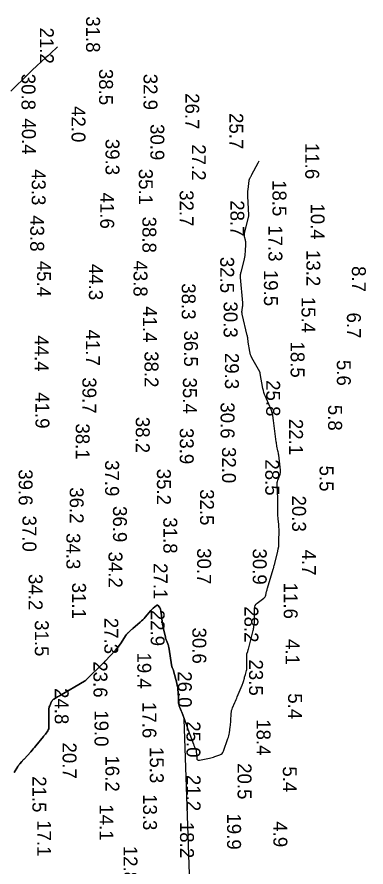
# Model space of a CAD drawing. Extents: x 1178573 to 1187098, y 693282 to 751751.
# Drawn here: x 1183912 to 1184225, y 750977 to 751739 of the extents above; entities that cross this region are included whole.
import ezdxf

# ---------------------------------------------------------------- set-up
doc = ezdxf.new("R2010")
doc.units = 0
for name, color, linetype in [('G-ANNO-PATT', 7, 'Continuous'), ('V-HYDS-MAJR', 7, 'Continuous'), ('V-HYDS-SOUN', 7, 'Continuous')]:
    doc.layers.add(name, color=color, linetype=linetype)

msp = doc.modelspace()

# ---------------------------------------------------------------- linework, layer by layer
at = {"layer": 'G-ANNO-PATT'}
for points in [[(1184061.85, 751109.87), (1184060.32, 751114.08), (1184060.05, 751114.79), (1184059.77, 751115.5), (1184059.48, 751116.2), (1184059.17, 751116.9), (1184057.92, 751119.69), (1184057.64, 751120.39), (1184057.43, 751121.11), (1184057.28, 751121.85), (1184057.2, 751122.6), (1184056.53, 751133.66), (1184056.36, 751135.67), (1184056.1, 751137.65), (1184055.74, 751139.62), (1184055.28, 751141.58), (1184052.44, 751152.61), (1184052.35, 751152.94), (1184052.24, 751153.27), (1184052.11, 751153.58), (1184051.97, 751153.89), (1184051.37, 751155.13), (1184051.23, 751155.44), (1184051.11, 751155.76), (1184051.02, 751156.08), (1184050.96, 751156.42), (1184048.11, 751173.87), (1184047.96, 751174.65), (1184047.77, 751175.41), (1184047.53, 751176.16), (1184047.25, 751176.9), (1184046.04, 751179.83), (1184045.75, 751180.57), (1184045.49, 751181.31), (1184045.26, 751182.07), (1184045.06, 751182.83), (1184043.51, 751189.19), (1184043.21, 751190.51), (1184042.94, 751191.84), (1184042.71, 751193.17), (1184042.52, 751194.51), (1184041.22, 751204.64), (1184041.16, 751205.06), (1184041.11, 751205.47), (1184041.05, 751205.88), (1184040.98, 751206.29), (1184040.73, 751207.94), (1184040.64, 751208.34), (1184040.5, 751208.72), (1184040.31, 751209.07), (1184040.06, 751209.4), (1184038.53, 751211.23), (1184038.17, 751211.55), (1184037.8, 751211.67), (1184037.42, 751211.61), (1184037.01, 751211.36), (1184034.21, 751209.01), (1184033.62, 751208.5), (1184033.05, 751207.96), (1184032.5, 751207.39), (1184031.98, 751206.8), (1184026.91, 751200.88), (1184025.88, 751199.71), (1184024.8, 751198.58), (1184023.68, 751197.5), (1184022.51, 751196.46), (1184015.69, 751190.6), (1184015.17, 751190.15), (1184014.66, 751189.7), (1184014.15, 751189.25), (1184013.64, 751188.79), (1184011.62, 751186.97), (1184011.13, 751186.5), (1184010.67, 751186), (1184010.25, 751185.47), (1184009.86, 751184.91), (1184004.71, 751177), (1184003.7, 751175.52), (1184002.62, 751174.08), (1184001.48, 751172.7), (1184000.28, 751171.36), (1183990.9, 751161.41), (1183990.81, 751161.31), (1183990.72, 751161.21), (1183990.64, 751161.11), (1183990.56, 751161), (1183990.25, 751160.57), (1183990.17, 751160.47), (1183990.09, 751160.37), (1183990, 751160.27), (1183989.91, 751160.17), (1183973.5, 751144.06), (1183973.48, 751144.04), (1183973.45, 751144.02), (1183973.43, 751144), (1183973.41, 751143.99), (1183973.32, 751143.92), (1183973.3, 751143.9), (1183973.27, 751143.88), (1183973.25, 751143.87), (1183973.22, 751143.85), (1183972.79, 751143.61), (1183972.7, 751143.56), (1183972.62, 751143.52), (1183972.54, 751143.47), (1183972.46, 751143.42), (1183950.05, 751130.4), (1183949.4, 751130.02), (1183948.75, 751129.64), (1183948.11, 751129.25), (1183947.47, 751128.86), (1183944.9, 751127.31), (1183944.3, 751126.88), (1183943.78, 751126.38), (1183943.34, 751125.81), (1183942.98, 751125.17), (1183941.24, 751121.43), (1183940.89, 751120.57), (1183940.64, 751119.69), (1183940.5, 751118.78), (1183940.45, 751117.86), (1183940.48, 751105.33), (1183940.48, 751104.91), (1183940.49, 751104.48), (1183940.5, 751104.05), (1183940.52, 751103.62), (1183940.59, 751101.52), (1183940.59, 751101.29), (1183940.56, 751101.07), (1183940.5, 751100.85), (1183940.41, 751100.64), (1183940, 751099.8), (1183939.89, 751099.59), (1183939.78, 751099.39), (1183939.65, 751099.19), (1183939.52, 751099), (1183937.35, 751095.99), (1183936.94, 751095.43), (1183936.52, 751094.87), (1183936.09, 751094.33), (1183935.65, 751093.78), (1183928.76, 751085.38), (1183927.65, 751084.06), (1183926.53, 751082.74), (1183925.39, 751081.44), (1183924.23, 751080.16), (1183918.2, 751073.58), (1183917.71, 751073.04), (1183917.22, 751072.5), (1183916.74, 751071.96), (1183916.27, 751071.42), (1183914.37, 751069.24), (1183913.9, 751068.69), (1183913.47, 751068.11), (1183913.06, 751067.52), (1183912.68, 751066.91), (1183909.41, 751061.36)], [(1184123.8, 748210.03), (1184157.66, 748330.07), (1184109.72, 749719.65), (1184061.79, 751109.23), (1184061.85, 751109.87)]]:
    msp.add_lwpolyline(points, dxfattribs=at)
at = {"layer": 'V-HYDS-MAJR'}
for points in [[(1183948.15, 751712.56), (1183947.93, 751712.29), (1183942.14, 751706.91), (1183941.08, 751705.92), (1183940.01, 751704.94), (1183938.93, 751703.95), (1183937.86, 751702.97), (1183925.42, 751691.64), (1183925.15, 751691.39), (1183924.88, 751691.13), (1183924.62, 751690.88), (1183924.37, 751690.61), (1183923.35, 751689.55), (1183923.09, 751689.28), (1183922.84, 751689.02), (1183922.58, 751688.76), (1183922.31, 751688.5), (1183906.45, 751673.03)], [(1183909.41, 751061.36), (1183912.68, 751066.91), (1183913.06, 751067.52), (1183913.47, 751068.11), (1183913.9, 751068.69), (1183914.37, 751069.24), (1183916.27, 751071.42), (1183916.74, 751071.96), (1183917.22, 751072.5), (1183917.71, 751073.04), (1183918.2, 751073.58), (1183924.23, 751080.16), (1183925.39, 751081.44), (1183926.53, 751082.74), (1183927.65, 751084.06), (1183928.76, 751085.38), (1183935.65, 751093.78), (1183936.09, 751094.33), (1183936.52, 751094.87), (1183936.94, 751095.43), (1183937.35, 751095.99), (1183939.52, 751099), (1183939.65, 751099.19), (1183939.78, 751099.39), (1183939.89, 751099.59), (1183940, 751099.8), (1183940.41, 751100.64), (1183940.5, 751100.85), (1183940.56, 751101.07), (1183940.59, 751101.29), (1183940.59, 751101.52), (1183940.52, 751103.62), (1183940.5, 751104.05), (1183940.49, 751104.48), (1183940.48, 751104.91), (1183940.48, 751105.33), (1183940.45, 751117.86), (1183940.5, 751118.78), (1183940.64, 751119.69), (1183940.89, 751120.57), (1183941.24, 751121.43), (1183942.98, 751125.17), (1183943.34, 751125.81), (1183943.78, 751126.38), (1183944.3, 751126.88), (1183944.9, 751127.31), (1183947.47, 751128.86), (1183948.11, 751129.25), (1183948.75, 751129.64), (1183949.4, 751130.02), (1183950.05, 751130.4), (1183972.46, 751143.42), (1183972.54, 751143.47), (1183972.62, 751143.52), (1183972.7, 751143.56), (1183972.79, 751143.61), (1183973.22, 751143.85), (1183973.25, 751143.87), (1183973.27, 751143.88), (1183973.3, 751143.9), (1183973.32, 751143.92), (1183973.41, 751143.99), (1183973.43, 751144), (1183973.45, 751144.02), (1183973.48, 751144.04), (1183973.5, 751144.06), (1183989.91, 751160.17), (1183990, 751160.27), (1183990.09, 751160.37), (1183990.17, 751160.47), (1183990.25, 751160.57), (1183990.56, 751161), (1183990.64, 751161.11), (1183990.72, 751161.21), (1183990.81, 751161.31), (1183990.9, 751161.41), (1184000.28, 751171.36), (1184001.48, 751172.7), (1184002.62, 751174.08), (1184003.7, 751175.52), (1184004.71, 751177), (1184009.86, 751184.91), (1184010.25, 751185.47), (1184010.67, 751186), (1184011.13, 751186.5), (1184011.62, 751186.97), (1184013.64, 751188.79), (1184014.15, 751189.25), (1184014.66, 751189.7), (1184015.17, 751190.15), (1184015.69, 751190.6), (1184022.51, 751196.46), (1184023.68, 751197.5), (1184024.8, 751198.58), (1184025.88, 751199.71), (1184026.91, 751200.88), (1184031.98, 751206.8), (1184032.5, 751207.39), (1184033.05, 751207.96), (1184033.62, 751208.5), (1184034.21, 751209.01), (1184037.01, 751211.36), (1184037.42, 751211.61), (1184037.8, 751211.67), (1184038.17, 751211.55), (1184038.53, 751211.23), (1184040.06, 751209.4), (1184040.31, 751209.07), (1184040.5, 751208.72), (1184040.64, 751208.34), (1184040.73, 751207.94), (1184040.98, 751206.29), (1184041.05, 751205.88), (1184041.11, 751205.47), (1184041.16, 751205.06), (1184041.22, 751204.64), (1184042.52, 751194.51), (1184042.71, 751193.17), (1184042.94, 751191.84), (1184043.21, 751190.51), (1184043.51, 751189.19), (1184045.06, 751182.83), (1184045.26, 751182.07), (1184045.49, 751181.31), (1184045.75, 751180.57), (1184046.04, 751179.83), (1184047.25, 751176.9), (1184047.53, 751176.16), (1184047.77, 751175.41), (1184047.96, 751174.65), (1184048.11, 751173.87), (1184050.96, 751156.42), (1184051.02, 751156.08), (1184051.11, 751155.76), (1184051.23, 751155.44), (1184051.37, 751155.13), (1184051.97, 751153.89), (1184052.11, 751153.58), (1184052.24, 751153.27), (1184052.35, 751152.94), (1184052.44, 751152.61), (1184055.28, 751141.58), (1184055.74, 751139.62), (1184056.1, 751137.65), (1184056.36, 751135.67), (1184056.53, 751133.66), (1184057.2, 751122.6), (1184057.28, 751121.85), (1184057.43, 751121.11), (1184057.64, 751120.39), (1184057.92, 751119.69), (1184059.17, 751116.9), (1184059.48, 751116.2), (1184059.77, 751115.5), (1184060.05, 751114.79), (1184060.32, 751114.08), (1184064.65, 751102.16), (1184065.25, 751100.51), (1184065.85, 751098.87), (1184066.45, 751097.22), (1184067.06, 751095.58), (1184070.29, 751086.82), (1184070.5, 751086.27), (1184070.72, 751085.73), (1184070.95, 751085.19), (1184071.19, 751084.66), (1184072.18, 751082.52), (1184072.4, 751081.99), (1184072.57, 751081.43), (1184072.69, 751080.87), (1184072.76, 751080.29), (1184073.18, 751074.54), (1184073.39, 751073.56), (1184073.87, 751072.92), (1184074.61, 751072.63), (1184075.61, 751072.68), (1184084.55, 751074.46), (1184085.75, 751074.72), (1184086.94, 751075.03), (1184088.12, 751075.38), (1184089.29, 751075.77), (1184093.92, 751077.42), (1184094.99, 751077.93), (1184095.87, 751078.62), (1184096.57, 751079.5), (1184097.09, 751080.56), (1184101.22, 751091.94), (1184101.65, 751093.21), (1184102, 751094.5), (1184102.29, 751095.8), (1184102.51, 751097.12), (1184103.26, 751102.45), (1184103.43, 751103.78), (1184103.57, 751105.12), (1184103.69, 751106.46), (1184103.77, 751107.8), (1184104.12, 751114.53), (1184104.25, 751115.84), (1184104.49, 751117.12), (1184104.86, 751118.37), (1184105.33, 751119.59), (1184107.48, 751124.43), (1184108.02, 751125.64), (1184108.55, 751126.86), (1184109.07, 751128.07), (1184109.59, 751129.29), (1184114.08, 751139.86), (1184114.39, 751140.63), (1184114.67, 751141.41), (1184114.92, 751142.21), (1184115.14, 751143.01), (1184115.96, 751146.25), (1184116.16, 751147.06), (1184116.38, 751147.87), (1184116.6, 751148.67), (1184116.82, 751149.48), (1184117.85, 751153.16), (1184118.07, 751154.04), (1184118.21, 751154.94), (1184118.29, 751155.84), (1184118.29, 751156.75), (1184118, 751165.84), (1184118, 751166.39), (1184118.05, 751166.94), (1184118.15, 751167.48), (1184118.29, 751168.02), (1184118.94, 751170.15), (1184119.1, 751170.68), (1184119.26, 751171.21), (1184119.41, 751171.75), (1184119.55, 751172.29), (1184123.88, 751189.05), (1184124.08, 751189.9), (1184124.25, 751190.75), (1184124.4, 751191.61), (1184124.51, 751192.48), (1184124.89, 751195.95), (1184124.97, 751196.82), (1184125.03, 751197.69), (1184125.07, 751198.57), (1184125.08, 751199.44), (1184125.09, 751208.59), (1184125.24, 751210.03), (1184125.69, 751211.32), (1184126.45, 751212.46), (1184127.51, 751213.45), (1184133.46, 751217.94), (1184134.06, 751218.48), (1184134.54, 751219.09), (1184134.9, 751219.79), (1184135.14, 751220.56), (1184135.86, 751223.79), (1184136.05, 751224.6), (1184136.25, 751225.4), (1184136.47, 751226.2), (1184136.71, 751227), (1184141.92, 751244.07), (1184142.04, 751244.49), (1184142.16, 751244.9), (1184142.28, 751245.32), (1184142.39, 751245.74), (1184142.81, 751247.41), (1184142.92, 751247.83), (1184143.03, 751248.24), (1184143.13, 751248.66), (1184143.23, 751249.08), (1184145.97, 751260.25), (1184146.41, 751262.26), (1184146.72, 751264.29), (1184146.91, 751266.32), (1184146.98, 751268.38), (1184147.04, 751278.87), (1184147.03, 751280.14), (1184146.99, 751281.41), (1184146.92, 751282.67), (1184146.81, 751283.93), (1184146.3, 751288.98), (1184146.19, 751290.24), (1184146.11, 751291.5), (1184146.07, 751292.77), (1184146.05, 751294.04), (1184146.05, 751301.19), (1184146.04, 751302.8), (1184146.01, 751304.42), (1184145.96, 751306.03), (1184145.9, 751307.65), (1184145.35, 751319.29), (1184145.35, 751320.46), (1184145.48, 751321.6), (1184145.73, 751322.73), (1184146.1, 751323.84), (1184147.82, 751328.23), (1184148.17, 751329.34), (1184148.39, 751330.46), (1184148.46, 751331.61), (1184148.39, 751332.77), (1184146.74, 751346.11), (1184146.6, 751347.14), (1184146.44, 751348.16), (1184146.26, 751349.18), (1184146.05, 751350.19), (1184145.19, 751354.24), (1184144.98, 751355.26), (1184144.79, 751356.28), (1184144.63, 751357.3), (1184144.49, 751358.33), (1184142.04, 751377.32), (1184141.96, 751377.89), (1184141.89, 751378.47), (1184141.82, 751379.05), (1184141.75, 751379.62), (1184141.47, 751381.93), (1184141.38, 751382.5), (1184141.27, 751383.07), (1184141.12, 751383.62), (1184140.95, 751384.18), (1184139.88, 751387.25), (1184139.64, 751387.95), (1184139.37, 751388.63), (1184139.1, 751389.32), (1184138.81, 751389.99), (1184134.81, 751399), (1184134.1, 751400.75), (1184133.49, 751402.52), (1184133, 751404.33), (1184132.61, 751406.17), (1184130.22, 751419.63), (1184130.2, 751419.74), (1184130.18, 751419.85), (1184130.16, 751419.96), (1184130.13, 751420.07), (1184130.02, 751420.49), (1184129.98, 751420.6), (1184129.95, 751420.7), (1184129.9, 751420.8), (1184129.85, 751420.9), (1184122.72, 751433.62), (1184122.02, 751435), (1184121.45, 751436.43), (1184121.02, 751437.9), (1184120.71, 751439.42), (1184119.43, 751447.64), (1184119.35, 751448.16), (1184119.28, 751448.67), (1184119.22, 751449.18), (1184119.16, 751449.69), (1184118.94, 751451.75), (1184118.87, 751452.26), (1184118.79, 751452.77), (1184118.69, 751453.27), (1184118.58, 751453.78), (1184113.98, 751472.76), (1184113.82, 751473.59), (1184113.74, 751474.43), (1184113.75, 751475.27), (1184113.83, 751476.11), (1184114.33, 751479.48), (1184114.43, 751480.33), (1184114.48, 751481.17), (1184114.48, 751482.02), (1184114.44, 751482.87), (1184112.59, 751505.62), (1184112.57, 751505.84), (1184112.55, 751506.07), (1184112.53, 751506.3), (1184112.5, 751506.52), (1184112.4, 751507.43), (1184112.39, 751507.66), (1184112.39, 751507.88), (1184112.41, 751508.1), (1184112.46, 751508.33), (1184112.69, 751509.31), (1184112.75, 751509.54), (1184112.8, 751509.78), (1184112.86, 751510.02), (1184112.92, 751510.25), (1184115.96, 751522.51), (1184116.3, 751524.01), (1184116.55, 751525.52), (1184116.73, 751527.04), (1184116.83, 751528.57), (1184117.16, 751536.28), (1184117.16, 751537.04), (1184117.11, 751537.78), (1184117.01, 751538.52), (1184116.85, 751539.26), (1184116.1, 751542.19), (1184115.96, 751542.92), (1184115.91, 751543.65), (1184115.95, 751544.39), (1184116.09, 751545.12), (1184119.91, 751560.95), (1184119.92, 751561.01), (1184119.93, 751561.06), (1184119.94, 751561.11), (1184119.95, 751561.16), (1184119.99, 751561.42), (1184119.99, 751561.45), (1184119.99, 751561.47), (1184120, 751561.49), (1184120, 751561.52), (1184120.03, 751561.61), (1184120.03, 751561.64), (1184120.03, 751561.66), (1184120.03, 751561.68), (1184120.03, 751561.71), (1184119.05, 751578.72), (1184119, 751580.23), (1184119.01, 751581.73), (1184119.1, 751583.23), (1184119.25, 751584.73), (1184120.23, 751592.74), (1184120.31, 751593.22), (1184120.43, 751593.68), (1184120.6, 751594.13), (1184120.81, 751594.57), (1184121.74, 751596.28), (1184121.97, 751596.71), (1184122.21, 751597.14), (1184122.44, 751597.57), (1184122.67, 751598), (1184128.38, 751608.45), (1184129.07, 751610.27)]]:
    msp.add_lwpolyline(points, dxfattribs=at)

# ---------------------------------------------------------------- texts
at = {"layer": 'V-HYDS-SOUN'}
for s, p in [('31.8 ', (1183973.88, 751740.08)), ('21.2 ', (1183932.39, 751729.97)), ('30.8 ', (1183915.94, 751688.5)), ('38.5 ', (1183985.53, 751692.88)), ('32.9 ', (1184025.43, 751688.5)), ('26.7 ', (1184062.95, 751671.08)), ('42.0 ', (1183960.82, 751659.51)), ('25.7 ', (1184102.45, 751653.27)), ('40.4 ', (1183916.3, 751648.45)), ('30.9 ', (1184031.59, 751643.39)), ('39.3 ', (1183991.33, 751630.1)), ('27.2 ', (1184068.81, 751625.21)), ('11.6 ', (1184170.56, 751626.4)), ('43.3 ', (1183925.09, 751602.94)), ('35.1 ', (1184021.23, 751603.22)), ('18.5 ', (1184141.17, 751593.11)), ('41.6 ', (1183986.57, 751581.88)), ('32.7 ', (1184057.86, 751584.04)), ('28.7 ', (1184103.37, 751574.98)), ('10.4 ', (1184175.45, 751572.14)), ('43.8 ', (1183923.75, 751561.5)), ('38.8 ', (1184024.41, 751560.29)), ('17.3 ', (1184137.55, 751552.58)), ('13.2 ', (1184171.57, 751530.36)), ('45.4 ', (1183929.85, 751520.7)), ('43.8 ', (1184016.47, 751521.01)), ('32.5 ', (1184094.26, 751524.24)), ('44.3 ', (1183976.43, 751517.87)), ('19.5 ', (1184133.5, 751512.53)), ('8.7', (1184212.4, 751515.94)), ('38.3 ', (1184059.7, 751500.48)), ('30.3 ', (1184097.33, 751484.17)), ('15.4 ', (1184167.21, 751488.41)), ('41.4 ', (1184024.92, 751479.92)), ('6.7', (1184207.97, 751474.27)), ('41.7 ', (1183973.74, 751458.94)), ('36.5 ', (1184061.78, 751458.13)), ('44.4 ', (1183927.78, 751453.77)), ('18.5 ', (1184157.45, 751448.29)), ('38.2 ', (1184026.32, 751439.58)), ('29.3 ', (1184098.51, 751438.01)), ('5.6', (1184198.92, 751431.72)), ('39.7 ', (1183970.59, 751416.06)), ('35.4 ', (1184060.78, 751415.91)), ('25.8 ', (1184135.53, 751413.57)), ('41.9 ', (1183928.48, 751402.68)), ('30.6 ', (1184094.61, 751393.65)), ('5.8', (1184191.11, 751391.44)), ('38.1 ', (1183964.57, 751374.75)), ('38.2 ', (1184018.48, 751380.66)), ('22.1 ', (1184156.04, 751378.82)), ('33.9 ', (1184057.94, 751370.65)), ('32.0 ', (1184095.89, 751353.6)), ('37.9 ', (1183990.98, 751341.85)), ('28.5 ', (1184134.71, 751342.48)), ('5.5', (1184183.43, 751336.89)), ('39.6 ', (1183913.38, 751333.58)), ('35.2 ', (1184037.45, 751334.07)), ('36.2 ', (1183959.2, 751317.44)), ('32.5 ', (1184076.15, 751315.78)), ('20.3 ', (1184158.78, 751310.02)), ('36.9 ', (1183998.03, 751300.61)), ('37.0 ', (1183916.82, 751292.06)), ('31.8 ', (1184043.21, 751290.47)), ('34.3 ', (1183956.19, 751276.36)), ('30.7 ', (1184073.55, 751262.85)), ('30.9 ', (1184123.46, 751262.52)), ('4.7', (1184167.71, 751261.51)), ('34.2 ', (1183994.01, 751259.76)), ('27.1 ', (1184034.45, 751249.42)), ('34.2 ', (1183922.32, 751239.61)), ('31.1 ', (1183961.32, 751231.84)), ('11.6 ', (1184151.24, 751231.84)), ('22.9 ', (1184031.86, 751207.47)), ('28.2 ', (1184115.99, 751210.68)), ('27.3 ', (1183990.28, 751200.31)), ('31.5 ', (1183927.89, 751198.23)), ('30.6 ', (1184069.28, 751191.59)), ('4.1', (1184152.92, 751181.26)), ('19.4 ', (1184019.84, 751169.19)), ('23.6 ', (1183980.5, 751161.24)), ('23.5 ', (1184120.14, 751162.93)), ('26.0 ', (1184056.22, 751152.33)), ('24.8 ', (1183945.73, 751137.26)), ('5.4', (1184155.21, 751132.57)), ('17.6 ', (1184024.46, 751124.76)), ('19.0 ', (1183981.45, 751117.32)), ('25.0 ', (1184064, 751107.48)), ('18.4 ', (1184126.92, 751109.28)), ('20.7 ', (1183952.81, 751088.4)), ('15.3 ', (1184031.06, 751084.37)), ('16.2 ', (1183991.22, 751076.79)), ('20.5 ', (1184109.84, 751069.88)), ('5.4', (1184150.46, 751067.02)), ('21.5 ', (1183925.69, 751058.2)), ('21.2 ', (1184064.12, 751059.33)), ('13.3 ', (1184024.99, 751042.11)), ('14.1 ', (1183985.93, 751032.92)), ('19.9 ', (1184100.43, 751024.76)), ('17.1 ', (1183930.02, 751018.71)), ('18.2 ', (1184058.18, 751017.18)), ('4.9', (1184141.99, 751017.69)), ('12.8 ', (1184007.48, 750995.69))]:
    msp.add_text(s, height=12.5, rotation=270, dxfattribs=at).set_placement(p)

doc.saveas('drawing.dxf')
